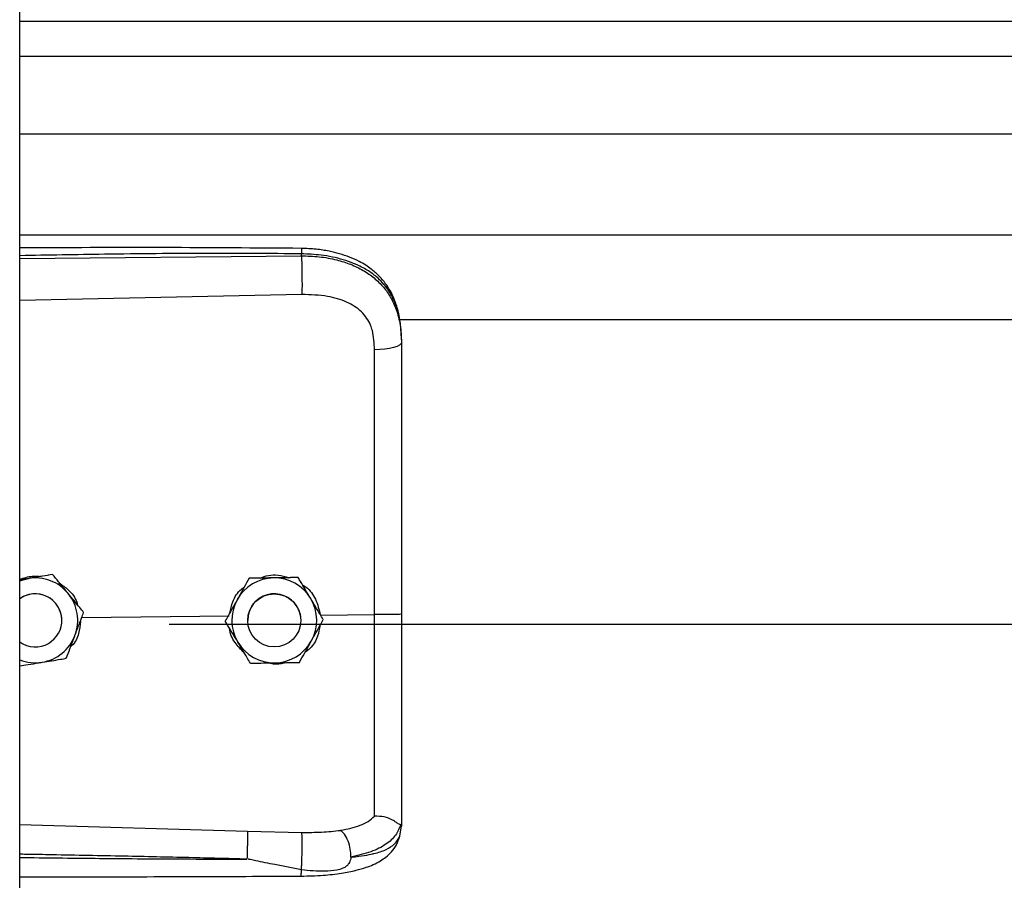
# Model space of a CAD drawing. Header units: inches. Extents: x 170 to 284, y 215 to 248.
# Tile 367 of 656: x 202.5 to 202.699, y 222.378 to 222.551. Entities that reach past the tile are written whole.
import ezdxf

# ---------------------------------------------------------------- set-up
doc = ezdxf.new("R2010")
doc.units = ezdxf.units.IN
doc.header["$LTSCALE"] = 0.25
doc.header["$MEASUREMENT"] = 0
doc.layers.add('RH FRONT OF HOOD', color=7, linetype='Continuous')

msp = doc.modelspace()

# ---------------------------------------------------------------- linework, layer by layer
at = {"layer": 'RH FRONT OF HOOD'}
for p, q in [((202.5003237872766, 220.1328032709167), (202.5003237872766, 224.3332527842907)), ((202.5003237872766, 222.5509347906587), (206.5326438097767, 222.5509347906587)), ((202.5003237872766, 222.5439166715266), (206.5326438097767, 222.5439166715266)), ((202.5003237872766, 222.5282325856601), (206.5326438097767, 222.5282325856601)), ((202.5003237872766, 222.5078445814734), (206.5326438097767, 222.5078445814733)), ((202.5003237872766, 222.5030962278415), (202.5571710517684, 222.5036329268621)), ((202.5571710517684, 222.5036329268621), (202.5571710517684, 222.5040442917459)), ((202.557267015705, 222.4958441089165), (202.5003237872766, 222.4946345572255)), ((202.5768719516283, 222.4907689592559), (206.4560926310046, 222.4907689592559)), ((202.5773665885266, 222.4867096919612), (202.5773665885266, 222.48622137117)), ((202.5069763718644, 222.4393643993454), (202.5060478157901, 222.4392132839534)), ((202.5069763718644, 222.4393627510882), (202.5069763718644, 222.4393643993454)), ((202.5564989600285, 222.4387529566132), (202.5564989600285, 222.4387546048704)), ((202.5020983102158, 222.4385682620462), (202.5003237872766, 222.4382794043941)), ((202.5466154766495, 222.4386046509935), (202.5466154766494, 222.4386062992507)), ((202.5128579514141, 222.4307256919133), (202.5425559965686, 222.4310099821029)), ((202.5132301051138, 222.4317079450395), (202.5132301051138, 222.4317095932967)), ((202.5609953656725, 222.4311864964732), (202.5719089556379, 222.4312909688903)), ((202.5088241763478, 222.430118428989), (202.5088241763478, 222.4301192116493)), ((202.5304915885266, 222.4293764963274), (206.5024760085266, 222.4293764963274)), ((202.5418021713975, 222.4299711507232), (202.5418021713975, 222.4299727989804)), ((202.5463354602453, 222.4301192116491), (202.5463354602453, 222.4301184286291)), ((202.5570358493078, 222.4301184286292), (202.5570358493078, 222.4301192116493)), ((202.5615691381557, 222.4302677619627), (202.5615691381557, 222.4302694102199)), ((202.5773665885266, 222.3891683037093), (202.5773665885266, 222.3886395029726)), ((202.5003237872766, 222.3889628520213), (202.5462594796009, 222.3876310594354)), ((202.5462594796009, 222.3876310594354), (202.5572451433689, 222.3873689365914)), ((202.5770268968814, 222.3866543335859), (202.5773665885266, 222.3886395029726))]:
    msp.add_line(p, q, dxfattribs=at)
at = {"layer": 'RH FRONT OF HOOD', "flags": 128}
for points in [[(202.5773665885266, 222.48622137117), (202.577262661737, 222.4859256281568), (202.5769547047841, 222.4856407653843), (202.5764540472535, 222.4853772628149), (202.5757791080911, 222.4851448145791), (202.5749547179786, 222.4849519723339), (202.5740112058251, 222.4848058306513), (202.5729832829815, 222.4847117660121), (202.5719087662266, 222.4846732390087)], [(202.5003237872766, 222.4380788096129), (202.501007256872, 222.4383164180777), (202.5020983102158, 222.4385682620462)], [(202.5562784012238, 222.4328635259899), (202.5568832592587, 222.431387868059), (202.5570358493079, 222.4301192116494)]]:
    msp.add_lwpolyline(points, dxfattribs=at)
at = {"layer": 'RH FRONT OF HOOD'}
msp.add_circle((202.5516856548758, 222.430118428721), 0.005350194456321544, dxfattribs=at)
for centre, radius, start, end in [((202.5034739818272, 222.4301192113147), 0.008560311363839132, 39.2477307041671, 99.24772960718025), ((202.5516856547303, 222.4301192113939), 0.00856031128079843, 90.85968127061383, 150.859680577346), ((202.5516856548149, 222.4301192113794), 0.008560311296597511, 30.85968260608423, 90.85968183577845), ((202.5034739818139, 222.4301192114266), 0.005350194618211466, 39.24773075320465, 126.0718980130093), ((202.5034739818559, 222.4301184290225), 0.005350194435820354, 300.0097421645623, 126.0718999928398), ((202.5034739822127, 222.4301192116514), 0.008560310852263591, 339.2477292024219, 39.24773059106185), ((202.5516856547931, 222.4301192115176), 0.005350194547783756, 30.85968222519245, 179.9999985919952), ((202.5034739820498, 222.4301192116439), 0.005350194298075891, 5.902783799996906e-08, 39.24773054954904), ((202.5516856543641, 222.4301192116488), 0.00856031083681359, 150.8596808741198, 210.8596823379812), ((202.5516856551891, 222.4301192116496), 0.00856031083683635, 330.859680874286, 30.85968233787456), ((202.5034739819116, 222.4301192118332), 0.00856031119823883, 279.2477290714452, 339.2477287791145), ((202.5034739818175, 222.4301184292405), 0.005350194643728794, 233.9281021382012, 300.0097413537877), ((202.5516856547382, 222.430119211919), 0.008560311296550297, 210.8596826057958, 270.8596818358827), ((202.5516856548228, 222.4301192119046), 0.008560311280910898, 270.8596812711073, 330.8596805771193), ((202.5034739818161, 222.4301192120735), 0.008560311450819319, 248.4076756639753, 279.2477294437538)]:
    msp.add_arc(centre, radius, start, end, dxfattribs=at)
for points, knots in [([(202.5571524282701, 222.505136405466), (202.5479354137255, 222.5052043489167), (202.5298485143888, 222.5053376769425), (202.5109049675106, 222.5052803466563), (202.5011792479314, 222.5052275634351), (202.5003237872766, 222.505222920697)], [0, 0, 0, 0, 0.4865830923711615, 0.9548405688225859, 1, 1, 1, 1]), ([(202.5571522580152, 222.5051205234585), (202.5571534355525, 222.5051245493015), (202.5571574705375, 222.5051383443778), (202.5571626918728, 222.5050234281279), (202.5571693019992, 222.5047306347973), (202.5571703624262, 222.5043146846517), (202.5571710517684, 222.5040442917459)], [0, 0, 0, 0, 0.09787641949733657, 0.3353863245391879, 0.5679606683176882, 1, 1, 1, 1]), ([(202.5772801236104, 222.4887527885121), (202.5771611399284, 222.4898232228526), (202.5769457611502, 222.4917608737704), (202.576200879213, 222.4942795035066), (202.5753436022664, 222.4961892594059), (202.574268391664, 222.4979419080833), (202.5729533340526, 222.499530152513), (202.5714826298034, 222.500825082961), (202.5701089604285, 222.5017849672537), (202.568666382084, 222.5026164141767), (202.5662881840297, 222.5036835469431), (202.5633517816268, 222.504496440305), (202.560042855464, 222.5050248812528), (202.5581510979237, 222.5050978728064), (202.5571524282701, 222.5051364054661)], [0, 0, 0, 0, 0.1084465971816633, 0.1963050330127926, 0.2691828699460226, 0.3279968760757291, 0.4149595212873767, 0.4916410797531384, 0.5389760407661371, 0.5941910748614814, 0.6694152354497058, 0.8148545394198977, 0.9022606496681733, 1, 1, 1, 1]), ([(202.5571710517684, 222.5040442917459), (202.5508652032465, 222.5040836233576), (202.5376261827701, 222.5041661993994), (202.518676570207, 222.5039850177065), (202.5060360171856, 222.5037640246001), (202.5003237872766, 222.5036641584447)], [0, 0, 0, 0, 0.3326703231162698, 0.6984356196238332, 1, 1, 1, 1]), ([(202.5773665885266, 222.4867096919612), (202.5773038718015, 222.4880661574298), (202.5771854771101, 222.4906268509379), (202.5762159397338, 222.4941178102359), (202.5749267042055, 222.496529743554), (202.5735628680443, 222.4982324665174), (202.5724799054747, 222.4992758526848), (202.571420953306, 222.5001043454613), (202.5704315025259, 222.5007642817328), (202.5691971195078, 222.5014593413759), (202.5676031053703, 222.5021850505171), (202.5649393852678, 222.5030930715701), (202.5614042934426, 222.5038530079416), (202.5584977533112, 222.5039843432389), (202.5571710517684, 222.5040442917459)], [0, 0, 0, 0, 0.1307156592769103, 0.2467609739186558, 0.3577928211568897, 0.4170971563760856, 0.4791482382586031, 0.5177152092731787, 0.5590896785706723, 0.6032945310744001, 0.6633484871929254, 0.7353692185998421, 0.8792082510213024, 0.9999999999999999, 0.9999999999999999, 0.9999999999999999, 0.9999999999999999]), ([(202.5571710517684, 222.5036329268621), (202.5571927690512, 222.5030570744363), (202.5572378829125, 222.5018608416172), (202.5572788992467, 222.4996357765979), (202.5572921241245, 222.4974584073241), (202.5572751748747, 222.496368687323), (202.557267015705, 222.4958441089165)], [0, 0, 0, 0, 0.2406941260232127, 0.499999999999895, 0.7593058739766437, 1, 1, 1, 1]), ([(202.5571710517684, 222.5036329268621), (202.5583678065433, 222.5036012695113), (202.5608000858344, 222.5035369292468), (202.5641296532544, 222.502918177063), (202.5671080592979, 222.5019750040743), (202.5696396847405, 222.5007614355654), (202.5718852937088, 222.4992154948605), (202.573747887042, 222.4973802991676), (202.5752415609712, 222.4952451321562), (202.5764108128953, 222.4926905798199), (202.5772076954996, 222.4896142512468), (202.5773131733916, 222.4873619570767), (202.5773665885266, 222.48622137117)], [0, 0, 0, 0, 0.1094013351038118, 0.2223468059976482, 0.315179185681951, 0.4102231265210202, 0.5012749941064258, 0.5946006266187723, 0.6834485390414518, 0.7745330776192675, 0.8858211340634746, 1, 1, 1, 1]), ([(202.5714831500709, 222.4886065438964), (202.5714831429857, 222.488606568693), (202.5713805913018, 222.4889654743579), (202.5708853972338, 222.4903716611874), (202.5693493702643, 222.4925743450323), (202.5662823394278, 222.4944775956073), (202.5621661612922, 222.4956892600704), (202.559013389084, 222.49578891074), (202.557267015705, 222.4958441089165)], [0, 0, 0, 0, 4.497367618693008e-06, 0.06509473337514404, 0.261670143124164, 0.4753105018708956, 0.709365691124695, 1, 1, 1, 1]), ([(202.5719087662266, 222.4846732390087), (202.571838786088, 222.4859978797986), (202.5717688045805, 222.4873225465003), (202.5714831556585, 222.4886065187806), (202.5714831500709, 222.4886065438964)], [0, 0, 0, 0, 0.999980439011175, 1, 1, 1, 1]), ([(202.5719089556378, 222.4312909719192), (202.5719089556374, 222.4312909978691), (202.5719088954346, 222.4346773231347), (202.5719088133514, 222.4417240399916), (202.5719087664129, 222.4523972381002), (202.5719087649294, 222.4632733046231), (202.5719087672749, 222.474060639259), (202.571908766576, 222.4811357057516), (202.5719087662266, 222.4846732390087)], [0, 0, 0, 0, 1.439079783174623e-06, 0.1877923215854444, 0.3908439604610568, 0.5938956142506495, 0.796947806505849, 1, 1, 1, 1]), ([(202.5773665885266, 222.48622137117), (202.5773665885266, 222.4825912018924), (202.5773665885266, 222.4753203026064), (202.5773665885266, 222.4642395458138), (202.5773665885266, 222.4530569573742), (202.5773665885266, 222.4420882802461), (202.5773665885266, 222.4348404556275), (202.5773665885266, 222.4313606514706)], [0, 0, 0, 0, 0.2027568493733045, 0.4061035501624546, 0.60886041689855, 0.8122072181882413, 1, 1, 1, 1]), ([(202.5003237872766, 222.4383983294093), (202.5011614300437, 222.4386789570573), (202.5025706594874, 222.4391510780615), (202.5040437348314, 222.4390324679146), (202.5046412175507, 222.4389843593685)], [0, 0, 0, 0, 0.5943977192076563, 1, 1, 1, 1]), ([(202.5069763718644, 222.4393627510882), (202.506300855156, 222.4392527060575), (202.5049339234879, 222.439030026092), (202.5032688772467, 222.4387588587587), (202.5023156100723, 222.4386036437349), (202.5020983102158, 222.4385682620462)], [0, 0, 0, 0, 0.42997043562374, 0.870060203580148, 0.9999999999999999, 0.9999999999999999, 0.9999999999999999, 0.9999999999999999]), ([(202.5101032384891, 222.4355372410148), (202.5099795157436, 222.4356886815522), (202.5090118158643, 222.436873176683), (202.5079506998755, 222.4381719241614), (202.5070713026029, 222.4392482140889), (202.5069763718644, 222.4393643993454)], [0, 0, 0, 0, 0.1156468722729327, 0.9045342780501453, 1, 1, 1, 1]), ([(202.5101032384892, 222.4355351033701), (202.5099795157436, 222.4356865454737), (202.5090118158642, 222.4368710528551), (202.5079506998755, 222.4381699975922), (202.5070713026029, 222.4392465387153), (202.5069763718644, 222.4393627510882)], [0, 0, 0, 0, 0.115646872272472, 0.9045342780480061, 1, 1, 1, 1]), ([(202.551557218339, 222.4386806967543), (202.5502851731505, 222.4386615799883), (202.5485886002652, 222.4386360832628), (202.5470103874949, 222.4386122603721), (202.5466154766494, 222.4386062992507)], [0, 0, 0, 0, 0.7497733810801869, 0.9999999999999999, 0.9999999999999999, 0.9999999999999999, 0.9999999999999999]), ([(202.551557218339, 222.4386785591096), (202.5502851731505, 222.4386595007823), (202.5485886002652, 222.4386340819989), (202.5470103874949, 222.4386105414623), (202.5466154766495, 222.4386046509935)], [0, 0, 0, 0, 0.749773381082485, 1, 1, 1, 1]), ([(202.5487618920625, 222.4386386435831), (202.5493308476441, 222.4388518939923), (202.5505122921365, 222.4392947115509), (202.5525568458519, 222.4393498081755), (202.5538940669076, 222.4389430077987), (202.5546062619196, 222.4387263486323)], [0, 0, 0, 0, 0.3027399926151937, 0.6286439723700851, 1, 1, 1, 1]), ([(202.5564989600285, 222.4387546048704), (202.5558146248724, 222.4387443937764), (202.5544298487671, 222.4387237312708), (202.5527430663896, 222.4386984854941), (202.5517773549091, 222.438683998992), (202.551557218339, 222.4386806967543)], [0, 0, 0, 0, 0.4299704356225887, 0.870060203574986, 0.9999999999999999, 0.9999999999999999, 0.9999999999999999, 0.9999999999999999]), ([(202.5564989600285, 222.4387529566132), (202.5558146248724, 222.438742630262), (202.5544298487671, 222.4387217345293), (202.5527430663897, 222.438696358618), (202.5517773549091, 222.4386818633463), (202.551557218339, 222.4386785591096)], [0, 0, 0, 0, 0.4299704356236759, 0.8700602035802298, 1, 1, 1, 1]), ([(202.5590340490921, 222.434512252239), (202.5589337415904, 222.4346801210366), (202.5581491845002, 222.4359931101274), (202.5572888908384, 222.4374327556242), (202.5565759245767, 222.4386258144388), (202.5564989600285, 222.4387546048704)], [0, 0, 0, 0, 0.1156468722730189, 0.9045342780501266, 1, 1, 1, 1]), ([(202.5590340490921, 222.4345101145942), (202.5589337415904, 222.4346779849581), (202.5581491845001, 222.4359909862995), (202.5572888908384, 222.437430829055), (202.5565759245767, 222.4386241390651), (202.5564989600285, 222.4387529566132)], [0, 0, 0, 0, 0.1156468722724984, 0.9045342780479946, 1, 1, 1, 1]), ([(202.5082475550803, 222.4376684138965), (202.5088969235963, 222.4372406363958), (202.5103878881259, 222.436258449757), (202.5116895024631, 222.4345259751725), (202.5119654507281, 222.4332896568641), (202.5120208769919, 222.433041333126)], [0, 0, 0, 0, 0.3814222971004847, 0.8757540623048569, 1, 1, 1, 1]), ([(202.5427198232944, 222.4316188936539), (202.5428822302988, 222.4323708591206), (202.5432611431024, 222.4341252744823), (202.5443905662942, 222.4359657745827), (202.5454303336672, 222.4366971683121), (202.545628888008, 222.4368368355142)], [0, 0, 0, 0, 0.3776771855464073, 0.8811610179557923, 1, 1, 1, 1]), ([(202.5466154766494, 222.4386062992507), (202.5462822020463, 222.4380085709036), (202.5456078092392, 222.4367990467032), (202.5447863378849, 222.4353256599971), (202.5443160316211, 222.4344820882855), (202.5442088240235, 222.4342897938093)], [0, 0, 0, 0, 0.4299704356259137, 0.8700602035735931, 1, 1, 1, 1]), ([(202.5466154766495, 222.4386046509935), (202.5462822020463, 222.4380068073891), (202.5456078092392, 222.4367970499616), (202.5447863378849, 222.435323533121), (202.5443160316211, 222.4344799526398), (202.5442088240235, 222.4342876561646)], [0, 0, 0, 0, 0.4299704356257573, 0.8700602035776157, 1, 1, 1, 1]), ([(202.5573738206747, 222.4372905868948), (202.5576189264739, 222.4371427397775), (202.5587517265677, 222.4364594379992), (202.5602255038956, 222.4343600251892), (202.5607326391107, 222.4322695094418), (202.5609953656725, 222.4311864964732)], [0, 0, 0, 0, 0.1174426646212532, 0.5427821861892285, 1, 1, 1, 1]), ([(202.5132301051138, 222.4317095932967), (202.5129660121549, 222.4320328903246), (202.5119668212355, 222.4332560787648), (202.5108931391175, 222.43457034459), (202.5101032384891, 222.4355372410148)], [0, 0, 0, 0, 0.2643068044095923, 1, 1, 1, 1]), ([(202.5132301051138, 222.4317079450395), (202.5129660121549, 222.4320311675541), (202.5119668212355, 222.4332540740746), (202.5108931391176, 222.4345682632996), (202.5101032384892, 222.4355351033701)], [0, 0, 0, 0, 0.2643068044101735, 1, 1, 1, 1]), ([(202.5442088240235, 222.4342897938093), (202.54358933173, 222.4331785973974), (202.54276309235, 222.4316965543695), (202.541994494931, 222.4303178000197), (202.5418021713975, 222.4299727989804)], [0, 0, 0, 0, 0.7497733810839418, 0.9999999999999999, 0.9999999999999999, 0.9999999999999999, 0.9999999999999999]), ([(202.5442088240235, 222.4342876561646), (202.54358933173, 222.4331765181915), (202.54276309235, 222.4316945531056), (202.541994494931, 222.43031608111), (202.5418021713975, 222.4299711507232)], [0, 0, 0, 0, 0.7497733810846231, 1, 1, 1, 1]), ([(202.5615691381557, 222.4302694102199), (202.5613550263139, 222.4306277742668), (202.5605449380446, 222.4319836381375), (202.5596744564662, 222.4334404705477), (202.5590340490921, 222.434512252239)], [0, 0, 0, 0, 0.2643068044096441, 1, 1, 1, 1]), ([(202.5615691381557, 222.4302677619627), (202.5613550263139, 222.4306260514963), (202.5605449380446, 222.4319816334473), (202.5596744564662, 222.4334383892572), (202.5590340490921, 222.4345101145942)], [0, 0, 0, 0, 0.2643068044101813, 1, 1, 1, 1]), ([(202.5114789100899, 222.4270860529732), (202.5119296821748, 222.4282757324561), (202.5125308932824, 222.4298624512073), (202.513090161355, 222.4313385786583), (202.5132301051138, 222.4317079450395)], [0, 0, 0, 0, 0.7497733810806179, 1, 1, 1, 1]), ([(202.5719087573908, 222.3906003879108), (202.5719087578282, 222.3908630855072), (202.5719087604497, 222.3924375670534), (202.5719087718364, 222.3958689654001), (202.5719088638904, 222.4014702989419), (202.5719091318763, 222.4079101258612), (202.5719094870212, 222.4151361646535), (202.5719097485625, 222.423011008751), (202.5719097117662, 222.4285389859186), (202.5719096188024, 222.4312909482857), (202.5719096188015, 222.4312909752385)], [0, 0, 0, 0, 0.03155846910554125, 0.1891461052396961, 0.3467338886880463, 0.5043277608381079, 0.6619226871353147, 0.8309600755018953, 0.9999983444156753, 1, 1, 1, 1]), ([(202.5773665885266, 222.4313606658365), (202.5772853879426, 222.4313492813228), (202.5771229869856, 222.4313265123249), (202.5758701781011, 222.4312985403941), (202.5740727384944, 222.4312825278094), (202.5726306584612, 222.4312881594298), (202.5719096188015, 222.4312909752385)], [0, 0, 0, 0, 0.2500007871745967, 0.5000009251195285, 0.7500005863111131, 1, 1, 1, 1]), ([(202.5773665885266, 222.4313606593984), (202.5773665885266, 222.4283233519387), (202.5773665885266, 222.4221479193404), (202.5773665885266, 222.4133609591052), (202.5773665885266, 222.4051943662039), (202.5773665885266, 222.3986143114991), (202.5773665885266, 222.3932296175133), (202.5773665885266, 222.3905291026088), (202.5773665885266, 222.3891683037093)], [0, 0, 0, 0, 0.1870908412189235, 0.3803918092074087, 0.5558755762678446, 0.7364481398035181, 0.8671952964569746, 1, 1, 1, 1]), ([(202.5125641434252, 222.4299502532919), (202.5124880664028, 222.4291245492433), (202.5123259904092, 222.4273654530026), (202.5114771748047, 222.4255574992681), (202.5106929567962, 222.42485680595), (202.5106041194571, 222.4247774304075)], [0, 0, 0, 0, 0.4395923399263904, 0.9365162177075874, 1, 1, 1, 1]), ([(202.5443372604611, 222.4257283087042), (202.5442369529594, 222.4258961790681), (202.5434523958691, 222.4272091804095), (202.5425921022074, 222.428649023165), (202.5418791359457, 222.429842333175), (202.5418021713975, 222.4299711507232)], [0, 0, 0, 0, 0.1156468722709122, 0.9045342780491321, 1, 1, 1, 1]), ([(202.5608892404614, 222.4290481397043), (202.5607771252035, 222.4283348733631), (202.5605144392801, 222.4266636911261), (202.5593601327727, 222.4247409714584), (202.5582254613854, 222.4238895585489), (202.5578606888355, 222.4236158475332)], [0, 0, 0, 0, 0.3356490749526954, 0.7864254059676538, 1, 1, 1, 1]), ([(202.5591624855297, 222.4259507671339), (202.5597819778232, 222.4270619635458), (202.5606082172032, 222.4285440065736), (202.5613768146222, 222.4299227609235), (202.5615691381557, 222.4302677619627)], [0, 0, 0, 0, 0.7497733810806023, 1, 1, 1, 1]), ([(202.509727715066, 222.4224646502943), (202.5099702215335, 222.4231046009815), (202.5104609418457, 222.4243995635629), (202.5110586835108, 222.4259770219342), (202.5114009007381, 222.426880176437), (202.5114789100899, 222.4270860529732)], [0, 0, 0, 0, 0.4299704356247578, 0.8700602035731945, 0.9999999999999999, 0.9999999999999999, 0.9999999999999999, 0.9999999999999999]), ([(202.5456180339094, 222.4235849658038), (202.5449669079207, 222.424247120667), (202.5436188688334, 222.4256179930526), (202.5427172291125, 222.4274888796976), (202.5426726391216, 222.4285018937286), (202.5426720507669, 222.4285152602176)], [0, 0, 0, 0, 0.4797011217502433, 0.9931347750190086, 1, 1, 1, 1]), ([(202.5468723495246, 222.4214859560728), (202.5466582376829, 222.4218442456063), (202.5458481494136, 222.4231998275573), (202.5449776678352, 222.4246565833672), (202.5443372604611, 222.4257283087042)], [0, 0, 0, 0, 0.2643068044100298, 1, 1, 1, 1]), ([(202.5567558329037, 222.4216342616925), (202.5570891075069, 222.4222319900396), (202.557763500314, 222.42344151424), (202.5585849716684, 222.424914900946), (202.5590552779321, 222.4257584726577), (202.5591624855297, 222.4259507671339)], [0, 0, 0, 0, 0.4299704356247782, 0.8700602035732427, 1, 1, 1, 1]), ([(202.5003237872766, 222.4209334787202), (202.5008835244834, 222.4210245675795), (202.5021352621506, 222.4212282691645), (202.5036792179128, 222.4214795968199), (202.5046323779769, 222.4216347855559), (202.5048496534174, 222.4216701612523)], [0, 0, 0, 0, 0.384420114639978, 0.8596768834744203, 1, 1, 1, 1]), ([(202.5048496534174, 222.4216701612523), (202.5061053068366, 222.4218746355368), (202.5077800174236, 222.4221473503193), (202.5093378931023, 222.4224011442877), (202.509727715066, 222.4224646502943)], [0, 0, 0, 0, 0.7497733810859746, 1, 1, 1, 1]), ([(202.5468723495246, 222.4214859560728), (202.5475566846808, 222.4214961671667), (202.5489414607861, 222.4215168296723), (202.5506282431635, 222.421542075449), (202.5515939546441, 222.4215565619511), (202.5518140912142, 222.4215598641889)], [0, 0, 0, 0, 0.4299704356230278, 0.8700602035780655, 1, 1, 1, 1]), ([(202.5539583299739, 222.4215921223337), (202.5538644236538, 222.4215555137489), (202.5530900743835, 222.4212536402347), (202.5517940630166, 222.4211946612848), (202.5506860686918, 222.4214472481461), (202.550292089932, 222.4215370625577)], [0, 0, 0, 0, 0.0816716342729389, 0.6734623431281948, 1, 1, 1, 1]), ([(202.5518140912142, 222.4215598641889), (202.5530861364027, 222.4215789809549), (202.554782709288, 222.4216044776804), (202.5563609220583, 222.4216283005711), (202.5567558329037, 222.4216342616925)], [0, 0, 0, 0, 0.7497733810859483, 1, 1, 1, 1]), ([(202.5650745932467, 222.3877763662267), (202.566448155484, 222.3880642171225), (202.5685325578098, 222.3885010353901), (202.5707083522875, 222.3895417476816), (202.5715073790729, 222.3902470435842), (202.5719087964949, 222.3906013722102)], [0, 0, 0, 0, 0.4901989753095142, 0.7438846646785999, 0.9999999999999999, 0.9999999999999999, 0.9999999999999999, 0.9999999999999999]), ([(202.5771695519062, 222.3889179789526), (202.5771204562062, 222.3889094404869), (202.5770196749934, 222.3888919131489), (202.5767280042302, 222.3890781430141), (202.5762625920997, 222.3894089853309), (202.5753863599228, 222.3899890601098), (202.5739071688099, 222.3906071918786), (202.5725663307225, 222.3906032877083), (202.5719087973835, 222.390601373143)], [0, 0, 0, 0, 0.1136768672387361, 0.2333502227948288, 0.3620694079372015, 0.501916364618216, 0.7557448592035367, 0.9999999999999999, 0.9999999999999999, 0.9999999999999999, 0.9999999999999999]), ([(202.5773665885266, 222.3891683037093), (202.5773665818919, 222.3891670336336), (202.5773665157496, 222.3891543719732), (202.5773593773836, 222.389050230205), (202.5772609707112, 222.3889718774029), (202.5771732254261, 222.3889020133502)], [0, 0, 0, 0, 0.01193493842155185, 0.118981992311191, 1, 1, 1, 1]), ([(202.546259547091, 222.3876310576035), (202.5462661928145, 222.3873922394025), (202.5462764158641, 222.3870248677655), (202.5462743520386, 222.386162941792), (202.5462667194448, 222.3853881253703), (202.5462524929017, 222.3845276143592), (202.5462275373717, 222.3833681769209), (202.5462011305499, 222.3825247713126), (202.5461839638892, 222.3819764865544)], [0, 0, 0, 0, 0.2394514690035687, 0.3683457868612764, 0.4999761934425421, 0.6316105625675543, 0.7605158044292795, 0.9999999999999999, 0.9999999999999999, 0.9999999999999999, 0.9999999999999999]), ([(202.5571597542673, 222.3797984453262), (202.5571757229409, 222.3800390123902), (202.5572094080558, 222.3805464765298), (202.5572542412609, 222.3815566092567), (202.5572912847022, 222.3827440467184), (202.5573140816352, 222.3840159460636), (202.5573192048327, 222.3852194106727), (202.5573067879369, 222.3862153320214), (202.5572816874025, 222.3869546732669), (202.5572568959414, 222.3872357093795), (202.557245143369, 222.3873689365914)], [0, 0, 0, 0, 0.1098512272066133, 0.2317256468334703, 0.3631776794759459, 0.4999999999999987, 0.6368223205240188, 0.7682743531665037, 0.890148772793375, 1, 1, 1, 1]), ([(202.5572451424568, 222.3873689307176), (202.5585972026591, 222.3873616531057), (202.5612992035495, 222.3873471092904), (202.5638058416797, 222.3876315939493), (202.5650581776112, 222.3877737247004)], [0, 0, 0, 0, 0.5003922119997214, 1, 1, 1, 1]), ([(202.5671636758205, 222.3823752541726), (202.567138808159, 222.3829052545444), (202.5670871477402, 222.3840062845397), (202.5666114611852, 222.3856687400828), (202.5659067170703, 222.3870568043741), (202.5653435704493, 222.3875422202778), (202.565072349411, 222.3877760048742)], [0, 0, 0, 0, 0.2405618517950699, 0.4997464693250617, 0.7590693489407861, 1, 1, 1, 1]), ([(202.5771737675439, 222.3889177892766), (202.5768981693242, 222.3881958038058), (202.5763321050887, 222.3867128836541), (202.5742792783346, 222.3848796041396), (202.5712910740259, 222.3833215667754), (202.5685640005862, 222.382698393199), (202.5671641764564, 222.3823785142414)], [0, 0, 0, 0, 0.2305257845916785, 0.4734878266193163, 0.7297379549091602, 0.9999999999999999, 0.9999999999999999, 0.9999999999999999, 0.9999999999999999]), ([(202.5571140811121, 222.378545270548), (202.5586021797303, 222.378581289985), (202.5613833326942, 222.3786486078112), (202.565118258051, 222.3790716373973), (202.5679935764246, 222.3796309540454), (202.5700949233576, 222.3802394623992), (202.5716777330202, 222.3808476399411), (202.5730534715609, 222.3815429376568), (202.5743254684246, 222.3824257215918), (202.5754526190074, 222.3835005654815), (202.5764664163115, 222.3849194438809), (202.5768210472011, 222.3860214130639), (202.5770099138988, 222.3866082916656)], [0, 0, 0, 0, 0.1696911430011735, 0.3171409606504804, 0.4424359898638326, 0.5384364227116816, 0.6083291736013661, 0.6840959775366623, 0.7426779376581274, 0.8151683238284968, 0.9015637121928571, 1, 1, 1, 1]), ([(202.5671652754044, 222.3823767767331), (202.5677115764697, 222.3824338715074), (202.5690165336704, 222.3825702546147), (202.570415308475, 222.3827983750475), (202.5713702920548, 222.3829922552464), (202.5726036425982, 222.3832700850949), (202.5742899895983, 222.3838363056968), (202.5761097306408, 222.3849618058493), (202.5767152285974, 222.3860791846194), (202.5770268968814, 222.3866543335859)], [0, 0, 0, 0, 0.1091879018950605, 0.2608187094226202, 0.3077983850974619, 0.3355235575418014, 0.5627886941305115, 0.7749539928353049, 1, 1, 1, 1]), ([(202.5461838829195, 222.3819741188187), (202.5422838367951, 222.3820733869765), (202.5340137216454, 222.3822838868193), (202.5209017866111, 222.3825660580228), (202.5099538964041, 222.3827786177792), (202.502937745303, 222.3829066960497), (202.5007627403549, 222.3829447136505), (202.5003237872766, 222.3829523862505)], [0, 0, 0, 0, 0.2551597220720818, 0.5410705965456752, 0.8577348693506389, 0.9712884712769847, 1, 1, 1, 1]), ([(202.5003237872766, 222.3823073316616), (202.5029214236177, 222.382275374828), (202.5079874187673, 222.3822130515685), (202.5155515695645, 222.382132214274), (202.5232037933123, 222.3820629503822), (202.5309617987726, 222.3820113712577), (202.5386843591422, 222.3819783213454), (202.5437212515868, 222.3819754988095), (202.5461838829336, 222.3819741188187)], [0, 0, 0, 0, 0.1699411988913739, 0.3314248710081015, 0.4948424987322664, 0.6705311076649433, 0.8389164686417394, 1, 1, 1, 1]), ([(202.5571597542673, 222.3797984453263), (202.5553789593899, 222.3801445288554), (202.5523238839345, 222.380738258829), (202.5488879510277, 222.3814582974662), (202.5471497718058, 222.381815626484), (202.5466522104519, 222.3819168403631), (202.5465016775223, 222.3819428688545), (202.5464513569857, 222.3819515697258)], [0, 0, 0, 0, 0.5022803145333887, 0.8616962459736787, 0.9584272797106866, 0.9861029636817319, 1, 1, 1, 1]), ([(202.5671650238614, 222.3823735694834), (202.567090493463, 222.3820032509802), (202.5669865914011, 222.381486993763), (202.5666148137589, 222.3808896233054), (202.5661941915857, 222.3804567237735), (202.5653904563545, 222.3800122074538), (202.5639131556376, 222.3796506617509), (202.561152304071, 222.3794105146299), (202.5587555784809, 222.3796433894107), (202.5571597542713, 222.3797984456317)], [0, 0, 0, 0, 0.1001269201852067, 0.1395859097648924, 0.1897135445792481, 0.2582342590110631, 0.3697357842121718, 0.5803479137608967, 1, 1, 1, 1]), ([(202.5571140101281, 222.3785671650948), (202.5571147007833, 222.3785602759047), (202.5571212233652, 222.3784952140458), (202.5571321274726, 222.3786849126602), (202.5571462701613, 222.3790117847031), (202.5571549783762, 222.3794443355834), (202.5571589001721, 222.3797351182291), (202.5571597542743, 222.3797984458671)], [0, 0, 0, 0, 0.03436730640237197, 0.324566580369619, 0.6210149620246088, 0.9174633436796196, 1, 1, 1, 1]), ([(202.5003237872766, 222.378408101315), (202.5039899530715, 222.3784088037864), (202.5154624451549, 222.3784110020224), (202.5343932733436, 222.3784388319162), (202.5496564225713, 222.3785103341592), (202.557114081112, 222.3785452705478)], [0, 0, 0, 0, 0.1936599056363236, 0.6060178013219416, 0.9999999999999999, 0.9999999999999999, 0.9999999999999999, 0.9999999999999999])]:
    msp.add_open_spline(points, degree=3, knots=knots, dxfattribs=at)

doc.saveas('drawing.dxf')
